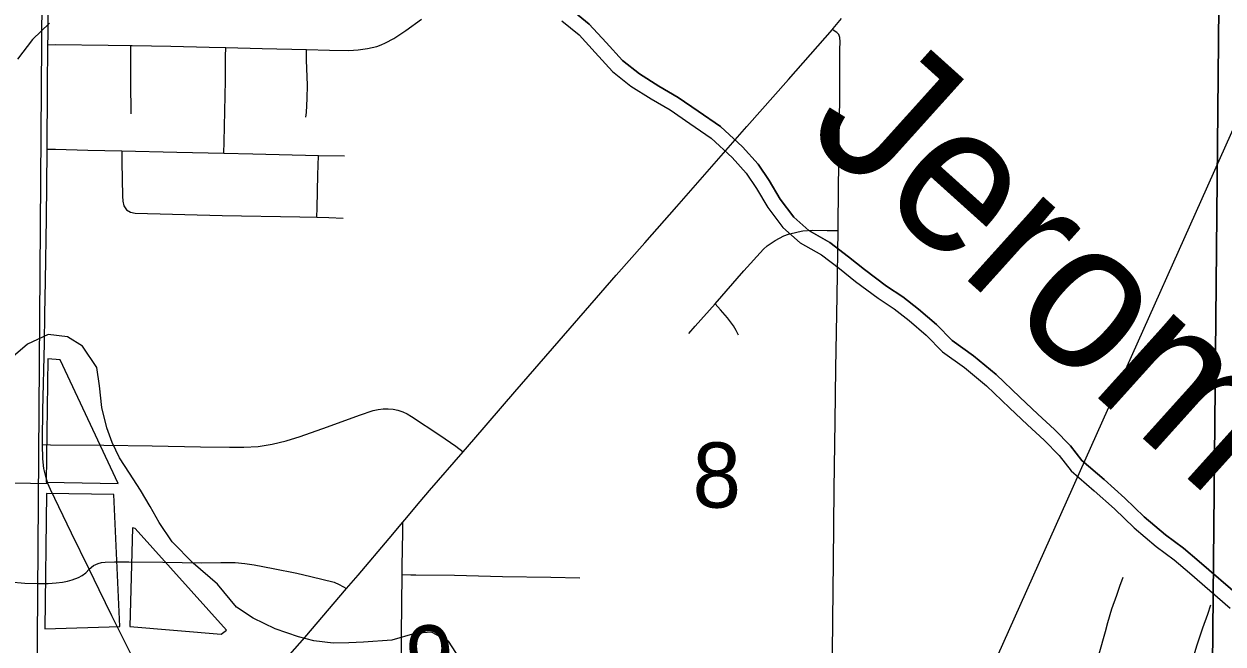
# Model space of a CAD drawing. Extents: x 0 to 34, y 0 to 22.
# Drawn here: x 14.087 to 14.858, y 18.561 to 18.959 of the extents above; entities that cross this region are included whole.
import ezdxf

# ---------------------------------------------------------------- set-up
doc = ezdxf.new("R2010")
doc.units = 0
for name, color, linetype in [('GM_X_City_Street', 7, 'Continuous'), ('GM_X_Major_River', 7, 'Continuous'), ('GM_X_Major_River_Text', 7, 'Continuous'), ('GM_X_Minor_Lake', 7, 'Continuous'), ('GM_X_Minor_River', 7, 'Continuous'), ('GM_X_Rail_Line', 7, 'Continuous'), ('GM_X_Section', 7, 'Continuous'), ('GM_X_Section_Text', 7, 'Continuous'), ('GM_X_State_Route', 7, 'Continuous'), ('GM_X_US_Shield', 7, 'Continuous')]:
    doc.layers.add(name, color=color, linetype=linetype)

msp = doc.modelspace()

# ---------------------------------------------------------------- linework, layer by layer
at = {"layer": 'GM_X_City_Street'}
msp.add_line((14.2765, 18.8748), (14.29314, 18.87454), dxfattribs=at)
for points in [[(14.10274, 18.94592), (14.1073, 18.94595), (14.14134, 18.94567), (14.1559, 18.94545), (14.15681, 18.94544), (14.18157, 18.94498), (14.20633, 18.94439), (14.21692, 18.94412), (14.24024, 18.94352), (14.26873, 18.94275), (14.28358, 18.94235), (14.29593, 18.94222), (14.30205, 18.94253), (14.30809, 18.94338), (14.31399, 18.94485), (14.31686, 18.94583), (14.31965, 18.94701), (14.32499, 18.94992), (14.33267, 18.95503), (14.34277, 18.96227)], [(14.6066, 18.95574), (14.60705, 18.95625), (14.61256, 18.96273)], [(14.36943, 18.68429), (14.37628, 18.69218), (14.40257, 18.7228), (14.43102, 18.75564), (14.4678, 18.7977), (14.48624, 18.81868), (14.50673, 18.84199), (14.55174, 18.89328), (14.57837, 18.92359), (14.6066, 18.95574)], [(14.6103, 18.82641), (14.61036, 18.83108), (14.61079, 18.87147), (14.61132, 18.91184), (14.61149, 18.94289), (14.61156, 18.94768), (14.61136, 18.95048), (14.61075, 18.95238), (14.60946, 18.95378), (14.60786, 18.95488), (14.6066, 18.95574)], [(14.1561, 18.90154), (14.15601, 18.92182), (14.15593, 18.93938), (14.1559, 18.94545)], [(14.21571, 18.87616), (14.21587, 18.88358), (14.21671, 18.92286), (14.21686, 18.93835), (14.21692, 18.94412)], [(14.26837, 18.89924), (14.26871, 18.90228), (14.26932, 18.91141), (14.26936, 18.91998), (14.26887, 18.93601), (14.26873, 18.94275)], [(14.10219, 18.87869), (14.10767, 18.87869), (14.12835, 18.87817), (14.15015, 18.87762)], [(14.15015, 18.87762), (14.15025, 18.87046), (14.15054, 18.84853), (14.15075, 18.84542), (14.1515, 18.84244), (14.15315, 18.83986), (14.15569, 18.8382), (14.15873, 18.83765), (14.21471, 18.83613), (14.26447, 18.83525), (14.27552, 18.83499)], [(14.15015, 18.87762), (14.18557, 18.87683), (14.21571, 18.87616)], [(14.21571, 18.87616), (14.23441, 18.87574), (14.2765, 18.8748)], [(14.27552, 18.83499), (14.27563, 18.84116), (14.27601, 18.86221), (14.27625, 18.86823), (14.2765, 18.8748)], [(14.27552, 18.83499), (14.28313, 18.83481), (14.29245, 18.83433)], [(14.51434, 18.76036), (14.51846, 18.76511), (14.53126, 18.77944), (14.54972, 18.80051), (14.56234, 18.81454), (14.56469, 18.81663), (14.56725, 18.81845), (14.56994, 18.82009), (14.57554, 18.82298), (14.57847, 18.82409), (14.58455, 18.8257), (14.58765, 18.82623), (14.59393, 18.82667), (14.60337, 18.82652), (14.6103, 18.82641)], [(14.6064, 18.53312), (14.60702, 18.57634), (14.60738, 18.61363), (14.60788, 18.66022), (14.60841, 18.70372), (14.60886, 18.7379), (14.60974, 18.78449), (14.6103, 18.82641)], [(14.54629, 18.75929), (14.54483, 18.76227), (14.54316, 18.76513), (14.54126, 18.76784), (14.53919, 18.77043), (14.5348, 18.77542), (14.53126, 18.77944)], [(14.09924, 18.68889), (14.10443, 18.68886), (14.13866, 18.68851), (14.16974, 18.68808), (14.20082, 18.68743), (14.21942, 18.68718), (14.22855, 18.6872), (14.23771, 18.68778), (14.24684, 18.6892), (14.25585, 18.69134), (14.26472, 18.69407), (14.28225, 18.70036), (14.30275, 18.70777), (14.31166, 18.71076), (14.31478, 18.71146), (14.31797, 18.71186), (14.32118, 18.71191), (14.32438, 18.71161), (14.32753, 18.71097), (14.33059, 18.70998), (14.33351, 18.70866), (14.33628, 18.70707), (14.35443, 18.69496), (14.36465, 18.68785), (14.36943, 18.68429)], [(14.33073, 18.63911), (14.33187, 18.64046), (14.34175, 18.65233), (14.34778, 18.65936), (14.36943, 18.68429)], [(14.12922, 18.6089), (14.1179, 18.63208), (14.10429, 18.66015), (14.1027, 18.66387)], [(14.2946, 18.59644), (14.30192, 18.60501), (14.32194, 18.62862), (14.33073, 18.63911)], [(14.33023, 18.60543), (14.33028, 18.61085), (14.33063, 18.63272), (14.33073, 18.63911)], [(14.12922, 18.6089), (14.13201, 18.61128), (14.13488, 18.61254), (14.13719, 18.61303), (14.13944, 18.6133), (14.14542, 18.61349), (14.15466, 18.6135), (14.17648, 18.61329), (14.20135, 18.61296), (14.21375, 18.6131), (14.22301, 18.61303), (14.22913, 18.61257), (14.23522, 18.61172), (14.24737, 18.60917), (14.26258, 18.60625), (14.27156, 18.6042), (14.28658, 18.60043), (14.28985, 18.59906), (14.2946, 18.59644)], [(13.98395, 18.60357), (13.99051, 18.60462), (13.99618, 18.60514), (14.00537, 18.60536), (14.01452, 18.60515), (14.02972, 18.6046), (14.0627, 18.60209), (14.07824, 18.6006), (14.08786, 18.59986), (14.0965, 18.59961), (14.10289, 18.59959), (14.10801, 18.6), (14.1121, 18.60049), (14.11524, 18.60109), (14.11822, 18.60197), (14.12229, 18.60345), (14.12474, 18.60478), (14.12698, 18.60652), (14.12922, 18.6089)], [(14.16644, 18.53351), (14.16054, 18.54545), (14.1522, 18.56223), (14.14384, 18.57891), (14.13569, 18.59565), (14.12922, 18.6089)], [(14.32957, 18.53718), (14.3299, 18.5671), (14.33023, 18.60543)], [(14.33023, 18.60543), (14.33585, 18.60527), (14.33896, 18.60517), (14.36379, 18.60491), (14.3948, 18.60417), (14.42585, 18.60369), (14.44441, 18.60325)], [(14.77793, 18.55444), (14.78212, 18.56871), (14.78361, 18.57447), (14.78625, 18.5833), (14.78934, 18.59208), (14.79136, 18.59788), (14.79334, 18.60361)], [(14.25015, 18.54493), (14.26773, 18.56496), (14.2946, 18.59644)], [(14.79354, 18.40309), (14.79625, 18.41188), (14.79989, 18.42373), (14.81605, 18.47641), (14.82924, 18.52003), (14.83416, 18.53759), (14.83452, 18.53872), (14.84066, 18.5595), (14.8447, 18.57122), (14.84783, 18.57998), (14.84984, 18.58584)]]:
    msp.add_lwpolyline(points, dxfattribs=at)
at = {"layer": 'GM_X_Major_River'}
for points in [[(14.86851, 18.59097), (14.84231, 18.61375), (14.83211, 18.62225), (14.82068, 18.63088), (14.80695, 18.64258), (14.7944, 18.65457), (14.7812, 18.66642), (14.76692, 18.67869), (14.7595, 18.68819), (14.74936, 18.69857), (14.73851, 18.70849), (14.72711, 18.71935), (14.71193, 18.73392), (14.69726, 18.74603), (14.68353, 18.7559), (14.67346, 18.76619), (14.66189, 18.77601), (14.65187, 18.7839), (14.64147, 18.79073), (14.62731, 18.80137), (14.61699, 18.80966), (14.60492, 18.81876), (14.5915, 18.82646), (14.58187, 18.83497), (14.57314, 18.84665), (14.56596, 18.85854), (14.55891, 18.86914), (14.54896, 18.88017), (14.53473, 18.89339), (14.52039, 18.90319), (14.5075, 18.91203), (14.49514, 18.91925), (14.48274, 18.92715), (14.47185, 18.93579), (14.46125, 18.94731), (14.45044, 18.95915), (14.43869, 18.96873)], [(14.43869, 18.96873), (14.45044, 18.95915), (14.46125, 18.94731), (14.47185, 18.93579), (14.48274, 18.92715), (14.49514, 18.91925), (14.5075, 18.91203), (14.52039, 18.90319), (14.53473, 18.89339), (14.54896, 18.88017), (14.55891, 18.86914), (14.56596, 18.85854), (14.57314, 18.84665), (14.58187, 18.83497), (14.5915, 18.82646), (14.60492, 18.81876), (14.61699, 18.80966), (14.62731, 18.80137), (14.64147, 18.79073), (14.65187, 18.7839), (14.66189, 18.77601), (14.67346, 18.76619), (14.68353, 18.7559), (14.69726, 18.74603), (14.71193, 18.73392), (14.72711, 18.71935), (14.73851, 18.70849), (14.74936, 18.69857), (14.7595, 18.68819), (14.76692, 18.67869), (14.7812, 18.66642), (14.7944, 18.65457), (14.80695, 18.64258), (14.82068, 18.63088), (14.83211, 18.62225), (14.84231, 18.61375), (14.86851, 18.59097)], [(14.43277, 18.96123), (14.44386, 18.95219), (14.45422, 18.94086), (14.46533, 18.92877), (14.47719, 18.91936), (14.49017, 18.91109), (14.50239, 18.90396), (14.51499, 18.89531), (14.52875, 18.8859), (14.54215, 18.87346), (14.55135, 18.86326), (14.55789, 18.85343), (14.56521, 18.84132), (14.57481, 18.82846), (14.58591, 18.81866), (14.59965, 18.81078), (14.61112, 18.80212), (14.62145, 18.79383), (14.63597, 18.78291), (14.64629, 18.77615), (14.65585, 18.76861), (14.66694, 18.75919), (14.67728, 18.74862), (14.69142, 18.73846), (14.70558, 18.72678), (14.72051, 18.71245), (14.732, 18.70151), (14.74272, 18.6917), (14.7523, 18.68189), (14.75997, 18.67206), (14.7749, 18.65925), (14.78791, 18.64756), (14.80055, 18.63549), (14.8147, 18.62343), (14.82617, 18.61477), (14.83612, 18.60648), (14.86214, 18.58386)]]:
    msp.add_lwpolyline(points, dxfattribs=at)
at = {"layer": 'GM_X_Minor_Lake'}
for points in [[(14.1015, 18.66468), (14.14779, 18.664), (14.11064, 18.7433), (14.10268, 18.74411)], [(14.10268, 18.74411), (14.1015, 18.66468)], [(14.10062, 18.57042), (14.14882, 18.57201), (14.14509, 18.65679), (14.10184, 18.65745)], [(14.10184, 18.65745), (14.10062, 18.57042)], [(14.15527, 18.57197), (14.21406, 18.56703), (14.21748, 18.56967), (14.15864, 18.63504), (14.15712, 18.63543)], [(14.15712, 18.63543), (14.15527, 18.57197)]]:
    msp.add_lwpolyline(points, dxfattribs=at)
at = {"layer": 'GM_X_Minor_River'}
for points in [[(14.10377, 18.95975), (14.09271, 18.94918), (14.08315, 18.9367)], [(14.36894, 18.54865), (14.36009, 18.56265), (14.34903, 18.56827), (14.33839, 18.56743), (14.32361, 18.56314), (14.30539, 18.56186), (14.2959, 18.56141), (14.28602, 18.56134), (14.27347, 18.56277), (14.26357, 18.56536), (14.24871, 18.57057), (14.2346, 18.57731), (14.2239, 18.58445), (14.21163, 18.59919), (14.19594, 18.61276), (14.18253, 18.62634), (14.17407, 18.63883), (14.16828, 18.64905), (14.16212, 18.65965), (14.15519, 18.67062), (14.14865, 18.68045), (14.14401, 18.69031), (14.14051, 18.69978), (14.13737, 18.71269), (14.13573, 18.72674), (14.13411, 18.73851), (14.12488, 18.75213), (14.11534, 18.75814), (14.10279, 18.75957), (14.08954, 18.75339), (14.07747, 18.74303)]]:
    msp.add_lwpolyline(points, dxfattribs=at)
at = {"layer": 'GM_X_Rail_Line'}
msp.add_lwpolyline([(14.64516, 18.40212), (14.87779, 18.92228)], dxfattribs=at)
at = {"layer": 'GM_X_Section'}
for points in [[(15.1219, 19.23237), (15.11019, 18.22945), (14.09372, 18.2398), (14.10087, 19.24199)], [(14.85583, 19.05974), (14.84601, 18.05685), (13.83937, 18.07027), (13.85109, 19.07319)], [(15.86246, 19.05461), (15.85453, 18.04874), (14.84601, 18.05685), (14.85583, 19.05974)]]:
    msp.add_lwpolyline(points, close=True, dxfattribs=at)
at = {"layer": 'GM_X_State_Route'}
for points in [[(14.1027, 18.66387), (14.10152, 18.6676), (14.10011, 18.67359), (14.09945, 18.6797), (14.09924, 18.68889), (14.09916, 18.69212), (14.09937, 18.71074), (14.10046, 18.75402), (14.10072, 18.77254), (14.10114, 18.79417), (14.10171, 18.8344), (14.10219, 18.87774), (14.10219, 18.87869), (14.10241, 18.91793), (14.10274, 18.94592), (14.10281, 18.95197), (14.10287, 18.99431)], [(13.97111, 18.66474), (13.99392, 18.66509), (14.04637, 18.66467), (14.08034, 18.66441), (14.1027, 18.66387)]]:
    msp.add_lwpolyline(points, dxfattribs=at)
at = {"layer": 'GM_X_US_Shield'}
msp.add_lwpolyline([(13.2404, 19.25055), (13.2404, 18.2489), (14.09372, 18.2398), (14.10087, 19.24199)], close=True, dxfattribs=at)

# ---------------------------------------------------------------- texts
at = {"layer": 'GM_X_Major_River_Text'}
msp.add_text('Jerome Fork', height=0.0947302, rotation=317.99227, dxfattribs=at).set_placement((14.58766, 18.88945))
at = {"layer": 'GM_X_Section_Text'}
for s, p in [('8', (14.51679, 18.6484)), ('9', (14.33222, 18.53088))]:
    msp.add_text(s, height=0.04186, rotation=0.00001, dxfattribs=at).set_placement(p)

doc.saveas('drawing.dxf')
